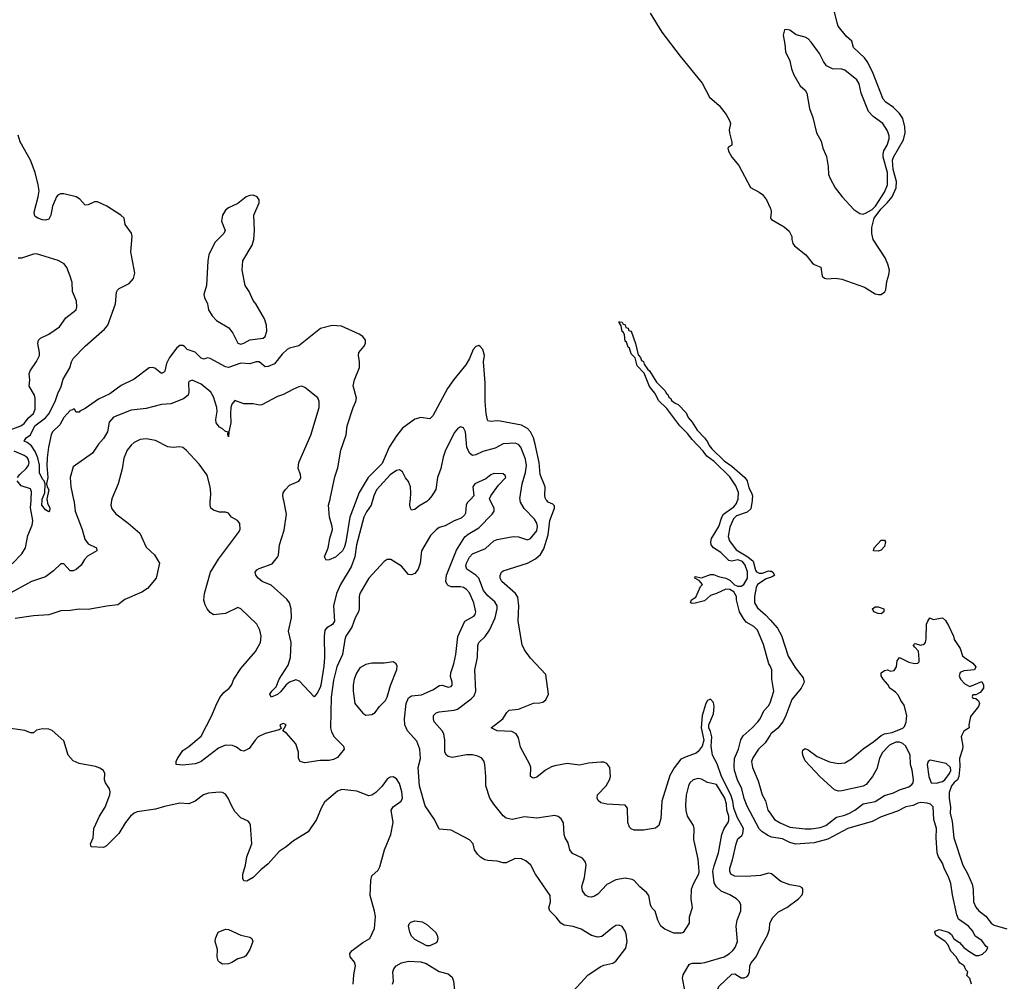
# Model space of a CAD drawing. Header units: inches. Extents: x 2001573 to 2220545, y 644482 to 846830.
# Tile 461 of 656: x 2115080 to 2121536, y 742329 to 748631. Entities that reach past the tile are written whole.
import ezdxf

# ---------------------------------------------------------------- set-up
doc = ezdxf.new("R2010")
doc.units = ezdxf.units.IN
doc.header["$MEASUREMENT"] = 0
doc.layers.add('C1714', color=7, linetype='Continuous')
doc.layers.add('C1724', color=7, linetype='Continuous')

msp = doc.modelspace()

# ---------------------------------------------------------------- linework, layer by layer
at = {"layer": 'C1714', "color": 5}
for points, elevation in [([(2119214, 748674), (2119290.4, 748550), (2119410, 748393.4), (2119555.4, 748215.4), (2119604.2, 748124.2), (2119666.6, 748070), (2119712.1, 748010), (2119735.2, 747970), (2119740.3, 747950), (2119732.7, 747910), (2119733.7, 747890), (2119750.4, 747829.6), (2119750.4, 747809.6), (2119730, 747799), (2119722.8, 747790), (2119728.4, 747770), (2119750.3, 747730), (2119794.7, 747674.7), (2119871.4, 747531.4), (2119930, 747500.4), (2119950, 747484.9), (2119976.1, 747450), (2120000, 747399.3)], 220), ([(2120000, 743036.1), (2119990, 743038.5), (2119938.1, 743021.9), (2119844.5, 743015.5), (2119770, 743017.2), (2119743.2, 743030), (2119735.7, 743050), (2119737.2, 743070), (2119754.7, 743125.3), (2119777.1, 743230), (2119790, 743262.6), (2119814.8, 743285.2), (2119822.1, 743297.9), (2119826.3, 743330), (2119785, 743405), (2119763.1, 743463.1), (2119755.3, 743510), (2119742.2, 743550), (2119681.1, 743670), (2119653.3, 743753.3), (2119623.6, 743810), (2119614.9, 743870), (2119617.5, 743930), (2119610, 743966.3), (2119599.9, 743990), (2119598.8, 744010), (2119630, 744082.8), (2119633.5, 744130), (2119630, 744155.6), (2119610, 744178), (2119590, 744169.7), (2119578.3, 744150), (2119555.7, 744070), (2119548.3, 743990), (2119567.1, 743910), (2119555.3, 743870), (2119530, 743834.3), (2119516.7, 743823.3), (2119450, 743801), (2119416.1, 743783.9), (2119371.6, 743728.4), (2119343.3, 743676.7), (2119289.6, 743510.4), (2119284.8, 743395.2), (2119271.2, 743348.8), (2119250, 743332), (2119170, 743318.4), (2119110, 743318.4), (2119090, 743327), (2119079.7, 743339.7), (2119068.5, 743370), (2119064.5, 743464.5), (2119050, 743482.7), (2118930, 743489.6), (2118890, 743498.7), (2118872.8, 743512.8), (2118866.9, 743530), (2118868.6, 743551.4), (2118925.1, 743610), (2118947.8, 743650), (2118953.3, 743670), (2118949.4, 743729.4), (2118930, 743757.2), (2118910, 743765.2), (2118890, 743765.2), (2118810, 743758.4), (2118750, 743746.3), (2118670, 743756.4), (2118590, 743741.4), (2118566.6, 743733.4), (2118528.5, 743711.5), (2118470, 743667.7), (2118450, 743660.5), (2118442, 743662), (2118429.7, 743670), (2118431.3, 743730), (2118425.6, 743750), (2118363.1, 743863.1), (2118350, 743924), (2118334.7, 743950), (2118306.2, 743966.2), (2118210.9, 743970.9), (2118172.3, 743990), (2118248.4, 744050), (2118274.7, 744090), (2118290, 744105.3), (2118350, 744113.1), (2118450, 744151.6), (2118490, 744153), (2118510, 744159.3), (2118530, 744174), (2118547, 744210), (2118530, 744339.3), (2118430, 744446.6), (2118390, 744500.9), (2118373.9, 744533.9), (2118349.6, 744689.6), (2118353, 744790), (2118346.5, 744846.5), (2118331.9, 744870), (2118241, 744950), (2118231.2, 744970), (2118231.3, 744988.7), (2118239.5, 745010), (2118250, 745019.3), (2118410, 745069.4), (2118462.8, 745097.2), (2118494.4, 745125.6), (2118516.2, 745163.8), (2118544.9, 745255.1), (2118557.2, 745350), (2118586.2, 745430), (2118585.9, 745445.9), (2118575.7, 745455.7), (2118545.4, 745470), (2118536.7, 745480), (2118530.9, 745486.5), (2118527.9, 745490), (2118523.1, 745510), (2118525.8, 745570), (2118493.7, 745650), (2118485.9, 745730), (2118460.6, 745850), (2118449.9, 745889.9), (2118430.3, 745930.3), (2118410, 745951.3), (2118370, 745973.7), (2118230, 746000.7), (2118210, 746003.2), (2118170, 745997.6), (2118150, 746002.4), (2118146.9, 746006.9), (2118138.5, 746050), (2118131.9, 746130), (2118131.4, 746251.4), (2118122, 746390), (2118127.3, 746430), (2118116.4, 746470), (2118099.3, 746490), (2118090, 746495), (2118070, 746489), (2118053.8, 746470), (2118029, 746411), (2118004.7, 746370), (2117926.9, 746273.1), (2117886.2, 746213.8), (2117790, 746035.1), (2117770, 746016), (2117710, 746024.2), (2117670, 746013.1), (2117590, 745953.2), (2117550, 745904.3), (2117503.4, 745830), (2117456.7, 745723.3), (2117364.5, 745630), (2117306.9, 745533.1), (2117289.3, 745486.5), (2117286.9, 745480), (2117245.5, 745370), (2117218.7, 745210), (2117210, 745176.4), (2117196.6, 745150), (2117151.8, 745108.2), (2117110, 745090.8), (2117089.8, 745089.8), (2117077.7, 745110), (2117103, 745170), (2117113.7, 745230), (2117131.1, 745290), (2117129.7, 745310), (2117111.1, 745370), (2117104.4, 745450), (2117113.4, 745480), (2117115.4, 745486.5), (2117116.4, 745490), (2117145.6, 745634.4), (2117165.7, 745694.3), (2117186.2, 745810), (2117220.4, 745910), (2117228.4, 745970), (2117266.9, 746090), (2117285.1, 746130), (2117287.7, 746150), (2117267.6, 746232.4), (2117274.7, 746270), (2117308.8, 746351.2), (2117308.2, 746390), (2117301, 746430), (2117303.8, 746450), (2117336.9, 746490), (2117347.1, 746510), (2117347.1, 746530), (2117330, 746554.6), (2117306.3, 746570), (2117190, 746623.5), (2117130, 746626.4), (2117052.3, 746607.7), (2116910, 746493.3), (2116850, 746479.1), (2116834.9, 746470), (2116801.6, 746438.4), (2116750, 746375.1), (2116710, 746358), (2116690, 746357), (2116650, 746389), (2116630, 746389.3), (2116590, 746375.6), (2116530, 746380.4), (2116450, 746352.8), (2116430, 746356), (2116330, 746411), (2116310, 746414.3), (2116290, 746406.9), (2116270, 746413.7), (2116231.4, 746451.4), (2116177.6, 746470), (2116161.7, 746490), (2116150, 746497), (2116130, 746496.5), (2116110, 746480.7), (2116062.3, 746417.7), (2116042.8, 746377.2), (2116031.9, 746328.1), (2116022, 746318), (2116010, 746311.6), (2115967.1, 746347.1), (2115950, 746352.2), (2115930, 746348.8), (2115830, 746275.4), (2115745.6, 746234.4), (2115670, 746179.4), (2115596.7, 746143.3), (2115510, 746083.7), (2115474.1, 746065.9), (2115470, 746059.5), (2115450, 746058), (2115438.3, 746078.3), (2115430, 746079.6), (2115425.9, 746074.1), (2115410, 746069.7), (2115370, 746024.5), (2115343.9, 745976.1), (2115295.6, 745930), (2115286.7, 745910), (2115269.6, 745829.6), (2115259.2, 745760.8), (2115257.2, 745710), (2115263.9, 745630), (2115256.5, 745590), (2115260.3, 745570), (2115270.8, 745550), (2115258, 745490), (2115258.4, 745486.5), (2115259.2, 745480), (2115261.5, 745461.5), (2115276.6, 745430), (2115276.5, 745410), (2115270, 745405.7), (2115250, 745417.8), (2115226, 745450), (2115227.5, 745480), (2115227.9, 745486.5), (2115227.9, 745487.9), (2115244.1, 745530), (2115247.5, 745590), (2115240.9, 745610), (2115230, 745620.5), (2115210, 745661.7), (2115209.4, 745710.6), (2115199.1, 745759.1), (2115181.5, 745801.5), (2115157.7, 745837.7), (2115130, 745861.3), (2115109.7, 745870), (2115121.7, 745890), (2115150, 745910), (2115178.7, 745970), (2115250, 746020.8), (2115271.7, 746048.3), (2115312.6, 746130), (2115331.9, 746188.1), (2115350, 746221.6), (2115364.3, 746275.7), (2115408.6, 746350), (2115419.5, 746390), (2115429.8, 746410), (2115509, 746491), (2115636.1, 746603.9), (2115657.1, 746630), (2115708.7, 746770), (2115714.3, 746845.7), (2115720.6, 746859.4), (2115732.3, 746870), (2115797, 746903), (2115825.9, 746934.1), (2115834, 746970), (2115809.2, 747110), (2115817.6, 747210), (2115812.9, 747232.9), (2115772.2, 747290), (2115764.7, 747330), (2115742.6, 747350), (2115651.8, 747410), (2115590, 747436.6), (2115570, 747437.8), (2115530, 747417.9), (2115510, 747416.7), (2115474.6, 747454.6), (2115450.5, 747470), (2115370.1, 747489.9), (2115347.2, 747490), (2115330, 747481.8), (2115320.8, 747470), (2115295, 747410), (2115284, 747350), (2115270, 747324.5), (2115250, 747317.8), (2115230, 747319.8), (2115199.6, 747330), (2115182.5, 747342.5), (2115177.2, 747350), (2115174.6, 747370), (2115202.1, 747470), (2115207, 747510), (2115201.8, 747550), (2115181.2, 747630), (2115150.5, 747710.5), (2115082.9, 747830), (2115070, 747875.1)], 220), ([(2115017, 745943), (2115087.3, 745970), (2115110, 745985.2), (2115137.6, 746022.4), (2115169.7, 746050), (2115181.4, 746078.6), (2115181, 746150), (2115177.6, 746170), (2115142.4, 746230), (2115147, 746270), (2115142.4, 746310), (2115147.6, 746330), (2115190, 746390.4), (2115208.9, 746430), (2115209.8, 746450), (2115199.7, 746510), (2115203.6, 746530), (2115215.6, 746544.4), (2115270, 746570.3), (2115340.6, 746619.4), (2115382.2, 746677.8), (2115449.6, 746730), (2115454.3, 746750), (2115452.8, 746787.2), (2115425.4, 746850), (2115423, 746910), (2115411.1, 746951.1), (2115388.2, 747008.2), (2115371.5, 747031.5), (2115332.7, 747052.7), (2115190, 747097.6), (2115170, 747095.1), (2115092.5, 747067.5), (2115069.2, 747069.2)], 240), ([(2120000, 744395.6), (2119992.8, 744410), (2119956.6, 744536.6), (2119918.3, 744630), (2119894.7, 744654.7), (2119842.7, 744682.7), (2119825.7, 744705.7), (2119801, 744750), (2119781, 744830), (2119780.3, 744850), (2119762, 744882), (2119737.2, 744897.2), (2119710, 744898.8), (2119650, 744869.8), (2119610, 744856.4), (2119570, 744823), (2119510, 744807.8), (2119490, 744805.6), (2119479, 744810), (2119486, 744830), (2119513.8, 744846.2), (2119544.2, 744915.8), (2119558, 744930), (2119535.5, 744955.5), (2119507.8, 744970), (2119510, 744982), (2119550, 744973.7), (2119610, 744995.3), (2119630, 744994.3), (2119662.1, 744982.1), (2119711.4, 744971.4), (2119736.8, 744956.8), (2119767.8, 744927.8), (2119790, 744919), (2119810, 744919.6), (2119827.6, 744930), (2119852.2, 744970), (2119853.3, 745013.3), (2119837, 745057), (2119819.7, 745079.7), (2119790, 745090.9), (2119750, 745081.6), (2119730, 745086), (2119678.3, 745138.3), (2119628.9, 745168.9), (2119614.2, 745190), (2119612.2, 745210), (2119617.2, 745230), (2119665.3, 745310), (2119683.5, 745370), (2119696, 745390), (2119761.9, 745438.1), (2119779.6, 745460.4), (2119787.9, 745480), (2119790.6, 745486.5), (2119792.1, 745490), (2119793.5, 745533.5), (2119776.6, 745576.6), (2119735.8, 745635.8), (2119634.7, 745734.7), (2119585.8, 745770), (2119562.5, 745802.5), (2119490, 745878.9), (2119460, 745920), (2119409.8, 745970), (2119322.8, 746082.8), (2119270, 746132.3), (2119244, 746184), (2119210, 746227), (2119175.1, 746315.1), (2119130, 746363.7), (2119116.2, 746416.2), (2119090, 746441.2), (2119078.7, 746478.7), (2119070, 746486), (2119058, 746518), (2119050, 746524), (2119046, 746566), (2119040.4, 746580.4), (2119030, 746588.7), (2119024, 746624), (2119010, 746646), (2119010, 746654), (2119011.1, 746651.1), (2119031, 746650), (2119036.9, 746636.9), (2119050, 746631), (2119054.8, 746614.8), (2119070, 746610.6), (2119074.8, 746594.8), (2119090.6, 746590), (2119118.8, 746510), (2119135.3, 746435.3), (2119150, 746417.3), (2119158, 746398), (2119170, 746390.4), (2119174.1, 746374.1), (2119198.7, 746338.7), (2119210.3, 746330), (2119256.1, 746256.1), (2119310, 746200.4), (2119320.7, 746180.7), (2119330, 746174), (2119336.7, 746156.7), (2119350, 746147.7), (2119355, 746135), (2119377.3, 746117.3), (2119397, 746110), (2119450, 746055.6), (2119463.1, 746023.1), (2119490, 745992.8), (2119521.5, 745941.5), (2119571.1, 745890), (2119590, 745863.8), (2119600, 745840), (2119618.3, 745818.3), (2119700.2, 745740.2), (2119750, 745704), (2119834.5, 745630), (2119850, 745608), (2119862.1, 745562.1), (2119879.3, 745530), (2119884.2, 745510), (2119883.3, 745486.5), (2119883.2, 745483.2), (2119882.7, 745480), (2119873.9, 745426.1), (2119850, 745402.9), (2119780.7, 745379.3), (2119759.6, 745360.4), (2119735.5, 745304.5), (2119724.8, 745244.8), (2119735.1, 745215.1), (2119777.1, 745157.1), (2119854, 745110), (2119890, 745082.3), (2119904.5, 745024.5), (2119912.4, 745012.4), (2119930, 745004.1), (2119950, 745004.6), (2119990, 745019), (2120000, 745017.8)], 180), ([(2119441.2, 742270), (2119426, 742350), (2119430, 742370.6), (2119470, 742438.8), (2119476.6, 742443.4), (2119491.8, 742448.2), (2119547.5, 742447.5), (2119571.9, 742451.9), (2119699.5, 742490), (2119735.1, 742510), (2119756.3, 742530), (2119771.2, 742550), (2119786.6, 742590), (2119777.6, 742690), (2119785.6, 742730), (2119807.8, 742790), (2119809.5, 742830), (2119799.5, 742850), (2119779.3, 742870), (2119735.7, 742895.7), (2119680.4, 742920.4), (2119648.1, 742948.1), (2119633.7, 742973.7), (2119626.3, 743030), (2119626, 743050), (2119634.2, 743085.8), (2119663.1, 743170), (2119683.4, 743290), (2119699.9, 743330), (2119726.7, 743370), (2119730, 743384.9), (2119729, 743410), (2119717.4, 743450), (2119714.9, 743490), (2119704.7, 743530), (2119650, 743618), (2119590, 743632.8), (2119550, 743652.7), (2119530, 743657.7), (2119495.8, 743650), (2119474.4, 743630), (2119464.6, 743610), (2119451, 743549), (2119446.3, 743486.3), (2119449, 743449), (2119456.5, 743410), (2119496.5, 743350), (2119500.3, 743330), (2119497.3, 743257.3), (2119526, 743130), (2119533.4, 743050), (2119530.6, 743030), (2119495.1, 742964.9), (2119482, 742930), (2119481.7, 742870), (2119490.3, 742810), (2119470.6, 742750), (2119470.4, 742709.6), (2119430, 742648.7), (2119416.8, 742643.2), (2119370, 742643.6), (2119310, 742669.7), (2119283.5, 742690), (2119263.6, 742730), (2119247.6, 742787.6), (2119225.1, 742810), (2119216.2, 742830), (2119205.7, 742890), (2119189.7, 742910), (2119146.8, 742946.8), (2119110, 742989.8), (2119096.4, 742996.4), (2119050, 743004.1), (2118990, 742992.9), (2118930, 742963.2), (2118870, 742900.3), (2118850, 742885.7), (2118830, 742879.7), (2118810, 742883.1), (2118790, 742894), (2118770, 742920.9), (2118766, 742950), (2118784.6, 743010), (2118793.8, 743090), (2118790.8, 743110), (2118770, 743135.3), (2118705.5, 743165.5), (2118686.9, 743190), (2118676, 743236), (2118656.9, 743270), (2118651.1, 743290), (2118646.7, 743366.7), (2118630, 743394.5), (2118610, 743409.5), (2118590, 743415.1), (2118470, 743397.4), (2118390, 743407.2), (2118310, 743388.5), (2118270, 743396.9), (2118250, 743414), (2118188.2, 743490), (2118163.5, 743530), (2118136.3, 743610), (2118137.7, 743670), (2118130.9, 743750), (2118124.7, 743770), (2118110.6, 743790.6), (2118085, 743805), (2118050, 743814.1), (2118010, 743813.3), (2117915.3, 743795.3), (2117890, 743801.1), (2117878.7, 743810), (2117868.3, 743830), (2117867.2, 743910), (2117860.9, 743950), (2117850.8, 743970), (2117798.9, 744030), (2117792.5, 744050), (2117794.2, 744070), (2117810.6, 744089.4), (2117830, 744095.8), (2117930, 744106.6), (2117950, 744112.5), (2118040.6, 744179.4), (2118060.5, 744199.5), (2118070.4, 744230), (2118065.2, 744370), (2118082.2, 744450), (2118083.9, 744530), (2118090.8, 744550), (2118131.7, 744588.3), (2118161.5, 744630), (2118198.6, 744710), (2118211, 744770), (2118209.9, 744790), (2118196.5, 744816.5), (2118150, 744856), (2118121.8, 744890), (2118090.5, 744970.5), (2118070, 744991.1), (2118012.4, 745030), (2118006.2, 745050), (2118009.9, 745070), (2118030.4, 745109.6), (2118050, 745130.2), (2118134.9, 745165.1), (2118190, 745214.7), (2118210, 745225.5), (2118314.9, 745245.1), (2118350, 745241.4), (2118410, 745222.2), (2118430, 745230.2), (2118470, 745281.3), (2118476.4, 745310), (2118471.3, 745331.3), (2118456.8, 745356.8), (2118387.7, 745427.7), (2118365, 745470), (2118362.8, 745480), (2118361.4, 745486.5), (2118360.6, 745490), (2118375.7, 745590), (2118397.5, 745662.5), (2118404, 745710), (2118395.8, 745750), (2118367.2, 745830), (2118350, 745848), (2118330, 745856.1), (2118250, 745851.6), (2118197.6, 745822.4), (2118117.8, 745802.2), (2118070, 745778.8), (2118050, 745774.7), (2118029.8, 745789.8), (2118011.9, 745830), (2118004.2, 745930), (2117990, 745956), (2117970, 745963.7), (2117950, 745949.6), (2117930, 745922.9), (2117870, 745803.6), (2117855.8, 745764.2), (2117841.6, 745690), (2117819.5, 745630), (2117808.8, 745551.2), (2117783.6, 745510), (2117762, 745486.5), (2117756, 745480), (2117750, 745473.5), (2117697.5, 745442.5), (2117670, 745420.9), (2117650, 745417.2), (2117642, 745430), (2117638.7, 745450), (2117641.2, 745480), (2117641.7, 745486.5), (2117645.3, 745530), (2117642.7, 745570), (2117630, 745603.7), (2117610, 745629.4), (2117590, 745667), (2117570, 745681.3), (2117550, 745677.6), (2117510, 745648.9), (2117419.2, 745550), (2117401.4, 745510), (2117394.7, 745486.5), (2117392.8, 745480), (2117384.2, 745450), (2117353.3, 745406.7), (2117335.7, 745370), (2117289.2, 745190), (2117277.7, 745110), (2117254.6, 745045.4), (2117183, 744930), (2117158.4, 744870), (2117138.7, 744790), (2117143.5, 744690), (2117131.9, 744668.1), (2117093.8, 744646.2), (2117081.5, 744630), (2117075.6, 744590), (2117078.3, 744450), (2117074.8, 744394.8), (2117054.3, 744270), (2117050, 744253.3), (2117030, 744216.9), (2117010, 744192.7), (2116915.8, 744295.8), (2116890, 744304.7), (2116850, 744289.8), (2116827.8, 744272.2), (2116790, 744225), (2116770, 744209.1), (2116729.4, 744190), (2116721, 744210), (2116734.3, 744230), (2116762.3, 744257.7), (2116781.8, 744310), (2116839.4, 744400.6), (2116856.1, 744450), (2116859.8, 744550), (2116843.3, 744623.3), (2116862.1, 744710), (2116859.6, 744770), (2116848.8, 744808.8), (2116832.5, 744832.5), (2116730, 744926), (2116671, 744950), (2116644, 744970), (2116628.3, 744990), (2116624.6, 745010), (2116634.9, 745025.1), (2116650, 745035), (2116734.9, 745065.1), (2116771.2, 745108.8), (2116777.4, 745122.6), (2116782.6, 745190), (2116814.7, 745285.3), (2116829.7, 745390), (2116811.2, 745480), (2116809.9, 745486.5), (2116805.1, 745510), (2116808.3, 745530), (2116820.5, 745550), (2116850, 745579.5), (2116910, 745606.4), (2116919.3, 745620.7), (2116922.9, 745630), (2116920.7, 745650), (2116905.4, 745690), (2116909.7, 745729.7), (2116990, 745907.3), (2117043.1, 746090), (2117044.4, 746130), (2117033.9, 746153.9), (2116950, 746221.2), (2116930, 746229.4), (2116910, 746225.1), (2116870, 746206.9), (2116810, 746174.2), (2116770, 746162.6), (2116668.1, 746108.1), (2116650, 746104.4), (2116610, 746114.3), (2116550, 746114), (2116490, 746136.3), (2116470, 746112), (2116465.3, 746090), (2116461.7, 746050), (2116464.8, 745990), (2116450.3, 745930), (2116450, 745898), (2116444, 745916), (2116448, 745928), (2116430, 745931.8), (2116409.7, 745950), (2116390, 745960.2), (2116368.8, 745988.8), (2116366.3, 746010), (2116375.8, 746064.2), (2116373.5, 746090), (2116350, 746158.9), (2116333.1, 746190), (2116270, 746243.6), (2116210, 746269.3), (2116190, 746259), (2116187.8, 746252.2), (2116188.9, 746190), (2116183.7, 746170), (2116154.1, 746145.9), (2116070, 746114), (2116010, 746108.2), (2115910, 746083.5), (2115810, 746071.1), (2115694.3, 746025.7), (2115666.9, 745993.1), (2115655.3, 745930), (2115630, 745886.3), (2115596.4, 745850), (2115557.3, 745790), (2115430, 745700.5), (2115410.8, 745630), (2115414.4, 745570), (2115433, 745486.5), (2115434.4, 745480), (2115436.6, 745470), (2115444.3, 745410), (2115489.6, 745290), (2115506.3, 745226.3), (2115530, 745196.9), (2115583, 745170), (2115584.9, 745150), (2115523.8, 745116.2), (2115505.6, 745094.4), (2115483.7, 745056.3), (2115450, 745028.5), (2115430, 745019.7), (2115410, 745019.7), (2115370, 745066), (2115350, 745064.5), (2115302, 745018), (2115250, 744980.2), (2115157, 744950), (2114998.1, 744861.9)], 240), ([(2118710, 742264.9), (2118808.2, 742371.8), (2118890, 742424.9), (2118910, 742434), (2118970, 742448.5), (2118990, 742461.6), (2119053.6, 742546.4), (2119063.5, 742590), (2119057.6, 742637.6), (2119050, 742658), (2119030, 742687), (2119010, 742696.2), (2118990, 742694), (2118970, 742681.6), (2118897.5, 742622.5), (2118870, 742616.9), (2118830, 742629.8), (2118762, 742670), (2118710, 742688.5), (2118650, 742696.9), (2118628.9, 742708.9), (2118598.3, 742750), (2118555.4, 742790), (2118549.7, 742810), (2118560.9, 742850), (2118559.1, 742890), (2118463.1, 743030), (2118431.5, 743090), (2118399, 743119), (2118370.8, 743130.8), (2118330, 743133.5), (2118270, 743105.1), (2118250, 743104.4), (2118210, 743115.6), (2118150, 743119.8), (2118130, 743125.6), (2118101.3, 743141.3), (2118081, 743161), (2118062.9, 743190), (2118054, 743230), (2118030, 743256.3), (2117910, 743319.6), (2117830, 743325.2), (2117799.3, 743390), (2117737.8, 743477.8), (2117701.7, 743610), (2117693.5, 743730), (2117707.4, 743790), (2117703.9, 743850), (2117683.2, 743903.2), (2117623.1, 743970), (2117604.7, 744010), (2117603.8, 744050), (2117614.4, 744150), (2117630, 744186.3), (2117650, 744199.1), (2117714.2, 744205.8), (2117790, 744238.8), (2117832.9, 744267.1), (2117850, 744270.7), (2117890, 744257.1), (2117910, 744262), (2117915.1, 744270), (2117915.6, 744290), (2117905.7, 744325.7), (2117906.8, 744350), (2117927.4, 744410), (2117939.6, 744470), (2117952, 744588), (2117998, 744690), (2118057.5, 744722.5), (2118066.9, 744733.1), (2118071.7, 744750), (2118058.5, 744810), (2118030, 744875.3), (2118010, 744897.3), (2117990, 744910.5), (2117970, 744914.9), (2117910, 744914.1), (2117890, 744923.2), (2117882.3, 744930), (2117875.2, 744950), (2117879, 744990), (2117945.3, 745154.7), (2117999, 745241), (2118020.2, 745259.8), (2118090, 745300.3), (2118178.3, 745390), (2118191.1, 745410), (2118191.1, 745430), (2118165.6, 745480), (2118162.2, 745486.5), (2118160.5, 745490), (2118169.6, 745510), (2118218.9, 745581.1), (2118267, 745630), (2118262.9, 745642.9), (2118250, 745654.7), (2118190, 745656.8), (2118170, 745648.2), (2118137, 745623), (2118064.9, 745590), (2118050.3, 745570), (2118058, 745510), (2118035.1, 745486.5), (2118028.7, 745480), (2118014.5, 745465.5), (2118008.2, 745450), (2118003.4, 745396.6), (2117997.1, 745382.9), (2117975.9, 745364.1), (2117930, 745347.1), (2117870, 745314.7), (2117830, 745302), (2117810, 745288.3), (2117772.8, 745250), (2117715.3, 745150), (2117705.9, 745070), (2117692.6, 745030), (2117670, 745001.9), (2117650, 744992.4), (2117630, 744995.6), (2117584.7, 745050), (2117513.6, 745093.6), (2117490, 745093), (2117470, 745080.5), (2117370, 744970.7), (2117356.8, 744950), (2117311.1, 744870), (2117306, 744850), (2117306.7, 744770), (2117301.5, 744750), (2117279, 744710), (2117257.6, 744650), (2117219.5, 744590), (2117212.6, 744570), (2117197.1, 744470), (2117158.5, 744390), (2117137.7, 744302.3), (2117123.4, 744190), (2117118.4, 743990), (2117124.8, 743964.8), (2117142.5, 743930), (2117203.6, 743870), (2117208.5, 743850), (2117163.7, 743796.3), (2117138.3, 743781.7), (2117110, 743775.4), (2117050, 743776.1), (2116950, 743760.5), (2116919.3, 743770), (2116908.5, 743788.5), (2116907.2, 743830), (2116890, 743884.5), (2116830, 743955.3), (2116806, 743970), (2116828, 744010), (2116810, 744019), (2116786.8, 744010), (2116794, 743986), (2116782, 743978), (2116690, 743953.5), (2116644.4, 743930), (2116623.7, 743910), (2116585.3, 743854.7), (2116550, 743837.6), (2116530, 743840.5), (2116502.4, 743862.4), (2116475.2, 743875.2), (2116430, 743876.8), (2116383.3, 743856.7), (2116270.4, 743770), (2116250, 743760.4), (2116230, 743753.7), (2116150, 743744.5), (2116106, 743750), (2116106.6, 743770), (2116114.7, 743790), (2116150, 743841.1), (2116190, 743866.9), (2116270, 743935.8), (2116339.7, 744070), (2116365.1, 744134.9), (2116392, 744188), (2116418.6, 744221.4), (2116454, 744250), (2116469.4, 744270.6), (2116483.7, 744310), (2116530, 744379.1), (2116625.7, 744490), (2116658, 744550), (2116662.7, 744590), (2116654.2, 744630), (2116634.7, 744670), (2116530, 744769.5), (2116510, 744778.4), (2116430, 744740.4), (2116351.6, 744731.6), (2116330, 744747), (2116309.8, 744769.8), (2116296.3, 744796.3), (2116287.6, 744827.6), (2116291.9, 744870), (2116332.1, 745010), (2116384.1, 745095.9), (2116515.6, 745270), (2116525.1, 745290), (2116524.5, 745330), (2116509.2, 745350), (2116469, 745370), (2116450, 745398), (2116430, 745404), (2116390, 745402.7), (2116350, 745417), (2116332.7, 745430), (2116328.3, 745450), (2116330, 745480), (2116330.4, 745486.5), (2116332.8, 745527.2), (2116329.8, 745569.8), (2116310, 745646), (2116257.2, 745717.2), (2116170.8, 745810.8), (2116150, 745826.6), (2116130.8, 745830.8), (2116087.1, 745827.1), (2116051.7, 745831.7), (2115970, 745872.8), (2115910, 745884.4), (2115870, 745879.2), (2115830, 745859.2), (2115810, 745843.1), (2115785.6, 745810), (2115763.5, 745756.5), (2115752.1, 745687.9), (2115725.7, 745590), (2115684.7, 745490), (2115684, 745486.5), (2115682.7, 745480), (2115676.9, 745450), (2115685, 745425), (2115710, 745392.6), (2115791.8, 745331.8), (2115867, 745267), (2115910, 745174.4), (2115964.9, 745124.9), (2115996, 745070), (2115974.8, 744970), (2115917.7, 744902.3), (2115881.8, 744878.2), (2115769, 744831), (2115724.2, 744795.8), (2115651.6, 744788.4), (2115530, 744765.6), (2115470, 744767.4), (2115410, 744758.7), (2115350, 744756.8), (2115270, 744729.7), (2115170, 744724.2), (2115050, 744706.4)], 260), ([(2115066.2, 745630), (2115080.3, 745650), (2115122.4, 745690), (2115137, 745710), (2115141.8, 745730), (2115136.3, 745750), (2115130, 745760.9), (2115110, 745775.7), (2115042.8, 745802.8)], 240), ([(2115030, 745065.5), (2115094.5, 745130), (2115118.4, 745170), (2115132.3, 745250), (2115161.1, 745318.9), (2115166.8, 745350), (2115151.3, 745431.3), (2115154.2, 745480), (2115154.6, 745486.5), (2115157.7, 745537.7), (2115150, 745557.6), (2115090, 745577.2), (2115063.1, 745610)], 240), ([(2120000, 744974.8), (2119974.2, 744965.8), (2119919, 744930), (2119910.2, 744910), (2119898.1, 744850), (2119898.1, 744810), (2119917.6, 744777.6), (2119971.1, 744731.1), (2120000, 744698.9)], 180), ([(2120000, 743277.7), (2119990, 743281.7), (2119947.8, 743307.8), (2119928.2, 743328.2), (2119850, 743476.1), (2119830, 743527.4), (2119816, 743590), (2119787.2, 743650), (2119766.9, 743710), (2119764, 743736), (2119767.8, 743790), (2119793.3, 743850), (2119808.3, 743911.7), (2119823.4, 743936.6), (2119883.4, 743990), (2119920.6, 744030), (2119935.1, 744050), (2119959.6, 744100.4), (2119990, 744134), (2119998.6, 744150), (2120000, 744154.3)], 180), ([(2117267.4, 742310), (2117270.6, 742370), (2117281, 742430), (2117274.9, 742454.9), (2117246.3, 742490), (2117245.1, 742510), (2117259.7, 742530), (2117330, 742582.6), (2117375.1, 742610), (2117406.1, 742673.9), (2117412.5, 742752.5), (2117407.4, 742787.4), (2117378.4, 742890), (2117382.6, 742990), (2117390, 743021), (2117430, 743057.3), (2117441.4, 743078.6), (2117471.8, 743190), (2117514.5, 743290), (2117528.6, 743370), (2117515.1, 743450), (2117528.3, 743471.7), (2117580.7, 743510), (2117589.6, 743530), (2117586.3, 743570), (2117570, 743626), (2117550, 743656.2), (2117530, 743669.6), (2117510, 743667.6), (2117490, 743653.6), (2117454.4, 743605.6), (2117414.8, 743565.2), (2117390, 743548.2), (2117370, 743545.1), (2117290, 743574.3), (2117193.4, 743586.6), (2117164.1, 743575.9), (2117078.2, 743501.8), (2117056.3, 743463.7), (2117026.7, 743390), (2116971.6, 743308.4), (2116874.4, 743250), (2116827, 743210), (2116780.7, 743179.3), (2116710, 743097.6), (2116661.1, 743058.9), (2116610, 743009.6), (2116570, 742984.5), (2116550, 742986.6), (2116543.1, 743003.1), (2116542.2, 743030), (2116560.3, 743090), (2116570, 743144), (2116601.6, 743230), (2116593, 743353), (2116587.6, 743367.6), (2116577.2, 743377.2), (2116530, 743399.5), (2116490, 743442.7), (2116470, 743476), (2116448, 743530), (2116430, 743554.7), (2116410, 743565.4), (2116390, 743568.4), (2116318.5, 743561.5), (2116284.9, 743550), (2116230, 743508.3), (2116190, 743491.1), (2116130, 743495.4), (2116030, 743474.6), (2115970, 743456), (2115850, 743439.4), (2115830, 743430.7), (2115806.5, 743410), (2115774.7, 743370), (2115730, 743298.3), (2115650, 743216.2), (2115630, 743205.1), (2115549.7, 743209.7), (2115543.7, 743230), (2115562.4, 743270), (2115567.2, 743330), (2115604.1, 743410), (2115641, 743470), (2115671.4, 743551.4), (2115674.3, 743570), (2115669.6, 743590), (2115643, 743630), (2115635.1, 743650), (2115638.4, 743690), (2115629.4, 743710), (2115605.7, 743725.7), (2115576, 743736), (2115470, 743756.5), (2115430, 743772.9), (2115397.1, 743810), (2115370, 743904), (2115293.6, 743973.6), (2115270, 743982), (2115230, 743984), (2115190, 743975.3), (2115170, 743958), (2115150, 743958), (2115113.6, 743973.6), (2114990, 743989)], 280), ([(2120000, 743942.5), (2119967.7, 743892.3), (2119925.3, 743850), (2119887.5, 743792.5), (2119879.6, 743770), (2119884.7, 743730), (2119922.7, 743642.7), (2119947.6, 743550), (2119970.6, 743510.6), (2119985.9, 743450), (2120000, 743430.6)], 180), ([(2120000, 742065), (2119910.8, 742130), (2119830, 742175.8), (2119761.8, 742201.8), (2119670, 742249.8), (2119654.7, 742270), (2119664.9, 742295.1), (2119750, 742376.3), (2119770, 742377.6), (2119810, 742351.6), (2119830, 742351.6), (2119850, 742360.3), (2119859.7, 742370), (2119866, 742390), (2119867.6, 742430), (2119877, 742450), (2119908.7, 742490), (2119934.5, 742545.5), (2119982.9, 742630), (2119995.9, 742670), (2119999.4, 742710), (2120000, 742711.2)], 220), ([(2117525.1, 742310), (2117531.3, 742330), (2117526.9, 742390), (2117533.6, 742410), (2117549.6, 742430), (2117584.5, 742450), (2117630, 742461.2), (2117710, 742457.3), (2117746.3, 742446.3), (2117830, 742393), (2117890, 742378.4), (2117916.5, 742356.5), (2117924.9, 742330), (2117939.3, 742190)], 260)]:
    msp.add_lwpolyline(points, dxfattribs=dict(at, elevation=elevation))
for points, elevation in [([(2116610, 747480.5), (2116590, 747479.3), (2116565.5, 747470), (2116510, 747426.6), (2116450, 747398.8), (2116430, 747382.2), (2116409.6, 747350.4), (2116404.1, 747310), (2116426.3, 747250), (2116418, 747230), (2116358.7, 747170), (2116321.2, 747090), (2116313.3, 747050), (2116305.5, 746890), (2116288.4, 746830), (2116292.6, 746810), (2116311.6, 746770), (2116318.3, 746730), (2116341.5, 746690), (2116370, 746659.6), (2116451.8, 746611.8), (2116477.4, 746577.4), (2116510, 746510.8), (2116530, 746505.5), (2116550, 746510.5), (2116590, 746533.4), (2116676, 746544), (2116690, 746555.5), (2116701.1, 746590), (2116698, 746630), (2116686, 746670), (2116628.2, 746768.2), (2116610, 746791.5), (2116583.9, 746850), (2116558.5, 746890), (2116537.8, 746990), (2116544, 747050), (2116605.4, 747154.6), (2116616.2, 747190), (2116620.5, 747250), (2116615.5, 747350), (2116650.9, 747430.9), (2116649.8, 747450), (2116636.2, 747470)], 220), ([(2117530, 744423.7), (2117470, 744414.5), (2117390, 744413.6), (2117350, 744406), (2117310, 744382.9), (2117288.3, 744348.3), (2117274.3, 744310), (2117267.3, 744270), (2117266.4, 744230), (2117277, 744150), (2117330, 744085.5), (2117350, 744073), (2117390, 744078), (2117410, 744090.5), (2117440.4, 744130), (2117479.3, 744170), (2117488.8, 744190), (2117512.4, 744267.6), (2117553.4, 744373.4), (2117555.1, 744395.1), (2117549.6, 744409.6)], 280), ([(2117750, 742561.2), (2117670, 742603.6), (2117650, 742624.5), (2117638, 742650), (2117629.7, 742690), (2117634.5, 742705.5), (2117643.9, 742716.1), (2117670, 742724.9), (2117718.8, 742718.8), (2117750, 742702), (2117805.5, 742650), (2117818.4, 742630), (2117822.4, 742610), (2117818, 742590), (2117810, 742580.9), (2117770, 742561.2)], 260), ([(2116410, 742442), (2116391.3, 742451.3), (2116382.5, 742462.5), (2116375.8, 742490), (2116376.9, 742536.9), (2116362, 742590), (2116362.9, 742610), (2116382, 742650), (2116430, 742670.3), (2116450, 742668.4), (2116530, 742631.7), (2116590, 742617.6), (2116602, 742610), (2116608.4, 742590), (2116590, 742537.2), (2116563.4, 742496.6), (2116550, 742487), (2116510, 742477), (2116470, 742451.6), (2116450, 742444.2)], 280)]:
    msp.add_lwpolyline(points, close=True, dxfattribs=dict(at, elevation=elevation))
at = {"layer": 'C1724', "color": 5}
for points, elevation in [([(2120000, 747399.3), (2120004.4, 747390), (2120008, 747370), (2120004, 747330), (2120010, 747321), (2120093.2, 747273.2), (2120126.4, 747246.4), (2120142.8, 747210), (2120142.8, 747190), (2120150, 747164.7), (2120161, 747150), (2120234, 747090), (2120276.9, 747036.9), (2120290, 747027), (2120333.7, 747010), (2120342.6, 746950), (2120357, 746937), (2120372, 746932), (2120430, 746938), (2120470, 746931.8), (2120618.7, 746878.7), (2120690, 746834.8), (2120710.7, 746829.3), (2120729.7, 746830.3), (2120752.7, 746847.3), (2120759.7, 746860.3), (2120765.1, 746914.9), (2120780.2, 746959.8), (2120784.5, 746990), (2120773.1, 747030), (2120755, 747070), (2120677.5, 747190), (2120667.6, 747230), (2120668.6, 747268.6), (2120683.3, 747330), (2120726.1, 747390), (2120767.6, 747430), (2120800.1, 747470), (2120827.9, 747530), (2120830.3, 747570), (2120806.9, 747650), (2120803, 747710), (2120810, 747730.8), (2120876.1, 747843.9), (2120886.4, 747890), (2120884.8, 747930), (2120870, 747983.8), (2120850, 748016.2), (2120810, 748056.4), (2120759.2, 748090), (2120741.3, 748110), (2120672.7, 748290), (2120637.9, 748357.9), (2120620.4, 748380.4), (2120548.2, 748450), (2120536, 748490), (2120502.2, 748522.2), (2120448, 748590), (2120440.5, 748610), (2120416.9, 748710)], 220), ([(2120000, 745017.8), (2120010, 745016.6), (2120019.6, 745010), (2120030.3, 744990), (2120018.7, 744981.3), (2120000, 744974.8)], 180), ([(2120000, 743430.6), (2120029.7, 743389.7), (2120066.4, 743366.4), (2120130, 743339.6), (2120230, 743327.6), (2120270, 743327.6), (2120330, 743336.3), (2120365.6, 743350), (2120436, 743404), (2120490, 743416.8), (2120520.8, 743430), (2120555.5, 743450), (2120610, 743492.4), (2120690, 743506.6), (2120750, 743545.5), (2120810, 743562.9), (2120850, 743583.5), (2120910, 743604.3), (2120930, 743619.5), (2120938.5, 743630), (2120942, 743650), (2120933, 743713), (2120921.6, 743750), (2120918.3, 743810), (2120890.9, 743870.9), (2120870, 743888.2), (2120850, 743896.9), (2120824.6, 743895.4), (2120783.7, 743876.3), (2120734.9, 743825.1), (2120717.8, 743790), (2120699.7, 743720.3), (2120671.7, 743670), (2120630, 743619.2), (2120610, 743607.7), (2120470, 743576.4), (2120450, 743574.5), (2120423.2, 743583.2), (2120328.2, 743668.2), (2120230, 743774), (2120215.4, 743810), (2120213.3, 743830), (2120216.2, 743843.8), (2120230, 743853.7), (2120250, 743846.7), (2120310, 743801.7), (2120390, 743767.4), (2120450, 743755.6), (2120490, 743760.3), (2120533.5, 743786.5), (2120610, 743853.1), (2120680.6, 743899.4), (2120730, 743940.5), (2120750, 743950.5), (2120800.1, 743959.9), (2120871.4, 743988.6), (2120882, 743998), (2120893.3, 744026.7), (2120896.9, 744070), (2120879.3, 744139.3), (2120857.2, 744170), (2120842.7, 744202.7), (2120823.2, 744223.2), (2120785.2, 744250), (2120773.6, 744273.6), (2120741.2, 744310), (2120729.4, 744330), (2120729.3, 744350), (2120750, 744366), (2120770, 744371), (2120790, 744362), (2120814.6, 744365.4), (2120828.7, 744390), (2120834, 744430), (2120850, 744451.3), (2120910, 744420.7), (2120948.4, 744411.6), (2120970, 744414), (2120978, 744422), (2120979, 744441), (2120973.6, 744493.6), (2120950, 744518), (2120942, 744530), (2120944, 744536), (2120950, 744542), (2120990, 744531.3), (2121010, 744538), (2121019, 744550), (2121024.7, 744575.3), (2121026.6, 744670), (2121034, 744690), (2121049, 744710), (2121070, 744701), (2121130, 744711.6), (2121150, 744694.4), (2121170, 744660.7), (2121204, 744590), (2121208.1, 744568.1), (2121246.8, 744510), (2121263, 744463), (2121274.8, 744450), (2121330, 744413.4), (2121350.3, 744390), (2121341, 744370), (2121270, 744364.7), (2121247, 744353), (2121239.3, 744330), (2121248.2, 744310), (2121278.3, 744278.3), (2121310, 744260.7), (2121390, 744293.4), (2121400.7, 744270), (2121401, 744250), (2121378, 744222), (2121350, 744206), (2121330, 744206), (2121324.7, 744195.3), (2121330, 744184.7), (2121350, 744182), (2121366.8, 744166.8), (2121374, 744150), (2121367.7, 744130), (2121315.2, 744064.8), (2121304.4, 744010), (2121306, 743990), (2121270, 743968.7), (2121257.5, 743942.5), (2121253.4, 743930), (2121264.9, 743870), (2121263.1, 743850), (2121243.1, 743790), (2121244.1, 743735.9), (2121238.7, 743670), (2121230.3, 743650), (2121207.9, 743632.1), (2121191.1, 743608.9), (2121174.9, 743565.1), (2121173.8, 743530), (2121183.1, 743470), (2121182.1, 743430), (2121195.5, 743375.5), (2121204.5, 743270), (2121264, 743090), (2121295.9, 743035.9), (2121325.2, 742965.2), (2121332.6, 742932.6), (2121333.5, 742850), (2121350, 742815.2), (2121370.1, 742790), (2121415.5, 742755.5), (2121450.8, 742710), (2121470, 742695.9), (2121552.3, 742672.3)], 180), ([(2120000, 744698.9), (2120050, 744643.2), (2120074.4, 744594.4), (2120119.6, 744459.6), (2120164.8, 744384.8), (2120217.2, 744317.2), (2120223.1, 744290), (2120204.7, 744250), (2120143.3, 744176.7), (2120104.4, 744070), (2120083.1, 744030), (2120051.1, 743988.9), (2120004.8, 743950), (2120000, 743942.5)], 180), ([(2120000, 744154.3), (2120024.5, 744230), (2120012.2, 744310), (2120012.8, 744370), (2120000, 744395.6)], 180), ([(2121321.2, 742310), (2121310, 742348), (2121290, 742366), (2121298, 742390), (2121284.7, 742404.7), (2121274, 742430), (2121246.6, 742446.6), (2121237.5, 742457.5), (2121221.2, 742490), (2121186, 742526), (2121165.2, 742570), (2121149.3, 742590), (2121086.6, 742630), (2121081.2, 742650), (2121083.7, 742656.3), (2121110, 742667.7), (2121170.4, 742650.4), (2121190, 742634.8), (2121206.4, 742606.4), (2121243.1, 742583.1), (2121271, 742550), (2121310, 742521), (2121350, 742498.8), (2121370, 742498.8), (2121392.5, 742507.5), (2121419, 742530), (2121429, 742550), (2121416.6, 742556.6), (2121390, 742596.8), (2121344.5, 742624.5), (2121330, 742657.4), (2121302.2, 742690), (2121236.8, 742736.8), (2121225, 742765), (2121196.3, 742896.3), (2121186.2, 742970), (2121170, 743013.5), (2121143.3, 743063.3), (2121130, 743103.5), (2121104.2, 743144.2), (2121096.2, 743170), (2121089.7, 743270), (2121092.3, 743330), (2121074.6, 743390), (2121070, 743472.3), (2121051.6, 743490), (2121030, 743496.4), (2120990, 743501.1), (2120970, 743496.4), (2120938, 743482), (2120890, 743473.2), (2120835.7, 743444.3), (2120730, 743406.2), (2120670, 743375.3), (2120510, 743329.9), (2120379.8, 743260.2), (2120290, 743236.1), (2120167.1, 743227.1), (2120130, 743239), (2120082.4, 743262.4), (2120010, 743273.7), (2120000, 743277.7)], 180), ([(2120000, 742711.2), (2120015.8, 742744.2), (2120056.2, 742783.8), (2120110, 742812), (2120187.8, 742870), (2120210, 742895.8), (2120216.2, 742910), (2120216.1, 742930), (2120210, 742940.5), (2120195.1, 742950), (2120130, 742960.8), (2120070, 742982.2), (2120010, 743033.7), (2120000, 743036.1)], 220)]:
    msp.add_lwpolyline(points, dxfattribs=dict(at, elevation=elevation))
for points, elevation in [([(2120110, 748568), (2120094, 748566), (2120086, 748530), (2120097.3, 748470), (2120100.7, 748420.7), (2120130, 748362), (2120141, 748310), (2120156.3, 748270), (2120198.5, 748198.5), (2120230, 748170.5), (2120240.7, 748150), (2120258.8, 748050), (2120281, 747990), (2120304.7, 747890), (2120334.4, 747834.4), (2120346, 747790), (2120370, 747734), (2120382, 747670), (2120384.2, 747615.8), (2120394, 747590), (2120428.1, 747530), (2120472.4, 747470), (2120550, 747388), (2120590, 747360.2), (2120610, 747356.5), (2120630, 747365.1), (2120670, 747386.8), (2120692.1, 747410), (2120750, 747500.8), (2120769.5, 747550), (2120770.7, 747629.3), (2120743.1, 747730), (2120741.5, 747750), (2120747.4, 747772.6), (2120768, 747810), (2120782.2, 747850), (2120781.1, 747870), (2120770, 747902.9), (2120739.8, 747950), (2120676.8, 747996.8), (2120646.6, 748030), (2120598.5, 748150), (2120585.5, 748210), (2120570, 748236.8), (2120490, 748299.7), (2120470, 748306.3), (2120410, 748308.7), (2120369.8, 748329.8), (2120350, 748357), (2120324.4, 748410), (2120270, 748485.1), (2120250, 748505.7), (2120230, 748516.4), (2120172.1, 748532.1), (2120130, 748562)], 240), ([(2120710, 745147.1), (2120679.3, 745150), (2120682.4, 745170), (2120730, 745220.5), (2120750, 745220.7), (2120756.4, 745210), (2120750, 745179.5), (2120730, 745155.1)], 180), ([(2120730, 744738), (2120710, 744738.4), (2120681.2, 744750), (2120672.7, 744770), (2120690, 744783), (2120710, 744783.8), (2120746, 744770), (2120746.8, 744750)], 180), ([(2121050, 743779), (2121038, 743770), (2121031, 743750), (2121042, 743670), (2121056, 743630), (2121090, 743626.3), (2121130, 743637.6), (2121147, 743650), (2121176.2, 743690), (2121185.1, 743710), (2121182.9, 743730), (2121155.2, 743755.2)], 180)]:
    msp.add_lwpolyline(points, close=True, dxfattribs=dict(at, elevation=elevation))

doc.saveas('drawing.dxf')
